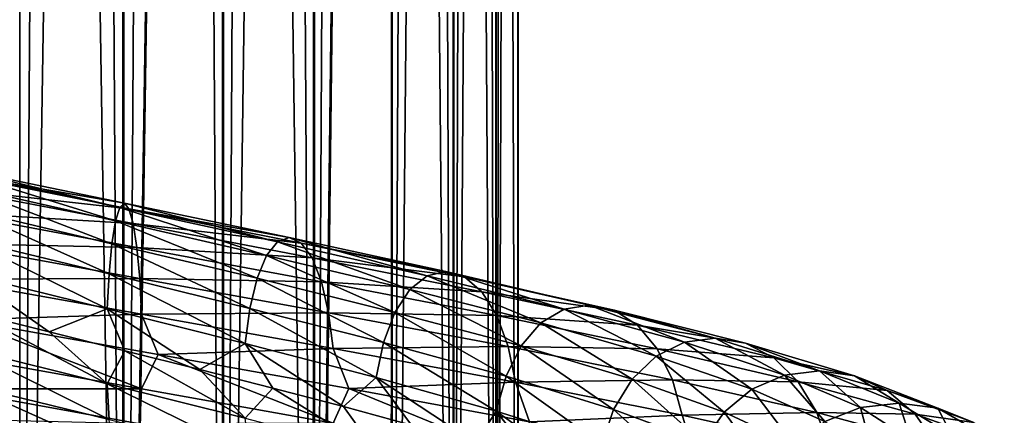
# Model space of a CAD drawing. Header units: metres. Extents: x -109 to 109, y -917 to 389.
# Tile 330 of 656: x 0 to 16.71, y -682.36 to -675.65. Entities that reach past the tile are written whole.
import ezdxf

# ---------------------------------------------------------------- set-up
doc = ezdxf.new("R2010")
doc.units = ezdxf.units.M
doc.layers.add('solid_24503124_XXX_01_SW0001', color=7, linetype='CONTINUOUS')
doc.layers.add('solid_24503124_XXX_01_SW0001_01', color=7, linetype='CONTINUOUS')

msp = doc.modelspace()

# ---------------------------------------------------------------- linework, layer by layer
at = {"layer": 'solid_24503124_XXX_01_SW0001'}
for points in [[(1.767249, -701, -391.68576), (1.767193, -437, -391.68573), (0, -437, -391.5)], [(0, -701, -391.5), (1.767249, -701, -391.68576), (0, -437, -391.5)], [(-1.767249, -701, -8.314255), (0, -589, -8.5), (0, -701, -8.5)], [(-1.767193, -589, -8.314267), (0, -589, -8.5), (-1.767249, -701, -8.314255)], [(1.767193, -589, -8.314267), (0, -701, -8.5), (0, -589, -8.5)], [(1.767193, -589, -8.314267), (1.744606, -701, -8.319036), (0, -701, -8.5)], [(-1.076047, -678.171387, -14.389806), (1.77596, -678.763916, -14.318036), (-1.123345, -678.263794, -15.100823)], [(1.697926, -678.83313, -13.607154), (1.77596, -678.763916, -14.318036), (-1.076047, -678.171387, -14.389806)], [(-1.028767, -678.24054, -13.676225), (1.697926, -678.83313, -13.607154), (-1.076047, -678.171387, -14.389806)], [(-1.123345, -678.263794, -15.100823), (1.854021, -678.856262, -15.026356), (-1.167234, -678.516907, -15.757685)], [(1.77596, -678.763916, -14.318036), (1.854021, -678.856262, -15.026356), (-1.123345, -678.263794, -15.100823)], [(1.625574, -679.064819, -12.945107), (1.697926, -678.83313, -13.607154), (-1.028767, -678.24054, -13.676225)], [(-0.984929, -678.472168, -13.011676), (1.625574, -679.064819, -12.945107), (-1.028767, -678.24054, -13.676225)], [(-1.167234, -678.516907, -15.757685), (1.926458, -679.109314, -15.680712), (-1.204572, -678.923096, -16.313171)], [(1.854021, -678.856262, -15.026356), (1.926458, -679.109314, -15.680712), (-1.167234, -678.516907, -15.757685)], [(1.564076, -679.452881, -12.379042), (1.625574, -679.064819, -12.945107), (-0.984929, -678.472168, -13.011676)], [(-0.947668, -678.860229, -12.443485), (1.564076, -679.452881, -12.379042), (-0.984929, -678.472168, -13.011676)], [(1.51672, -679.96405, -11.939443), (1.564076, -679.452881, -12.379042), (-0.947668, -678.860229, -12.443485)], [(-0.918975, -679.371338, -12.002249), (1.51672, -679.96405, -11.939443), (-0.947668, -678.860229, -12.443485)], [(-1.204572, -678.923096, -16.313171), (1.988083, -679.515503, -16.234068), (-1.233359, -679.448364, -16.737734)], [(1.926458, -679.109314, -15.680712), (1.988083, -679.515503, -16.234068), (-1.204572, -678.923096, -16.313171)], [(1.486333, -680.55835, -11.652716), (1.51672, -679.96405, -11.939443), (-0.918975, -679.371338, -12.002249)], [(-0.900564, -679.965637, -11.71447), (1.486333, -680.55835, -11.652716), (-0.918975, -679.371338, -12.002249)], [(-1.233359, -679.448364, -16.737734), (2.035594, -680.040771, -16.656988), (-1.251882, -680.051758, -17.006283)], [(1.988083, -679.515503, -16.234068), (2.035594, -680.040771, -16.656988), (-1.233359, -679.448364, -16.737734)], [(2.035594, -680.040771, -16.656988), (2.066165, -680.644104, -16.924479), (-1.251882, -680.051758, -17.006283)], [(-1.251882, -680.051758, -17.006283), (2.066165, -680.644104, -16.924479), (-0.961248, -680.744934, -17.110147)], [(-0.961248, -680.744934, -17.110147), (2.066375, -681.914368, -16.904221), (-1.252009, -681.322021, -16.986031)], [(2.066165, -680.644104, -16.924479), (2.348738, -681.332153, -16.978895), (-0.961248, -680.744934, -17.110147)], [(-0.900691, -681.235901, -11.694218), (1.486544, -681.828613, -11.632456), (-0.789729, -680.622253, -11.612811)], [(1.486544, -681.828613, -11.632456), (0.499974, -680.945129, -11.621043), (-0.789729, -680.622253, -11.612811)], [(-0.919214, -681.839294, -11.962767), (1.517114, -682.432007, -11.899947), (-0.900691, -681.235901, -11.694218)], [(1.517114, -682.432007, -11.899947), (1.486544, -681.828613, -11.632456), (-0.900691, -681.235901, -11.694218)], [(-1.252009, -681.322021, -16.986031), (2.066375, -681.914368, -16.904221), (-1.233598, -681.916321, -16.698252)], [(2.066375, -681.914368, -16.904221), (2.035988, -682.508667, -16.617493), (-1.233598, -681.916321, -16.698252)], [(-0.948001, -682.364563, -12.38733), (1.564625, -682.957214, -12.322867), (-0.919214, -681.839294, -11.962767)], [(1.564625, -682.957214, -12.322867), (1.517114, -682.432007, -11.899947), (-0.919214, -681.839294, -11.962767)], [(-1.233598, -681.916321, -16.698252), (2.035988, -682.508667, -16.617493), (-1.204905, -682.427429, -16.257015)]]:
    msp.add_3dface(points, dxfattribs=at)
at = {"layer": 'solid_24503124_XXX_01_SW0001_01'}
for points in [[(0, -701, -408.5), (0, -437, -408.5), (1.767193, -437, -408.31427)], [(1.767249, -701, -408.31424), (0, -701, -408.5), (1.767193, -437, -408.31427)], [(3.457262, -701, -392.234863), (3.457402, -437, -392.234924), (1.767193, -437, -391.68573)], [(1.767249, -701, -391.68576), (3.457262, -701, -392.234863), (1.767193, -437, -391.68573)], [(1.767249, -701, -408.31424), (1.767193, -437, -408.31427), (3.457402, -437, -407.765076)], [(3.457262, -701, -407.765137), (1.767249, -701, -408.31424), (3.457402, -437, -407.765076)], [(3.457262, -701, -392.234863), (4.996175, -701, -393.123352), (3.457402, -437, -392.234924)], [(3.457262, -701, -407.765137), (3.457402, -437, -407.765076), (4.996158, -437, -406.876648)], [(4.996175, -701, -406.876648), (3.457262, -701, -407.765137), (4.996158, -437, -406.876648)], [(4.996175, -701, -393.123352), (4.996158, -437, -393.123352), (3.457402, -437, -392.234924)], [(4.996175, -701, -393.123352), (6.316738, -437, -394.312408), (4.996158, -437, -393.123352)], [(4.996175, -701, -406.876648), (4.996158, -437, -406.876648), (6.316738, -437, -405.687592)], [(4.996175, -701, -393.123352), (6.316731, -701, -394.312378), (6.316738, -437, -394.312408)], [(6.316731, -701, -405.687622), (4.996175, -701, -406.876648), (6.316738, -437, -405.687592)], [(6.316731, -701, -394.312378), (7.361216, -701, -395.75), (6.316738, -437, -394.312408)], [(6.316731, -701, -405.687622), (6.316738, -437, -405.687592), (7.361266, -437, -404.249908)], [(7.361216, -701, -404.25), (6.316731, -701, -405.687622), (7.361266, -437, -404.249908)], [(7.361216, -701, -395.75), (7.361266, -437, -395.750092), (6.316738, -437, -394.312408)], [(7.361216, -701, -395.75), (8.083981, -701, -397.373352), (7.361266, -437, -395.750092)], [(7.361216, -701, -404.25), (7.361266, -437, -404.249908), (8.083978, -437, -402.626648)], [(8.083981, -701, -402.626648), (7.361216, -701, -404.25), (8.083978, -437, -402.626648)], [(8.083981, -701, -397.373352), (8.083978, -437, -397.373352), (7.361266, -437, -395.750092)], [(8.083981, -701, -397.373352), (8.453425, -437, -399.111481), (8.083978, -437, -397.373352)], [(8.083981, -701, -402.626648), (8.083978, -437, -402.626648), (8.453425, -437, -400.888519)], [(8.083981, -701, -397.373352), (8.453436, -701, -399.111511), (8.453425, -437, -399.111481)], [(8.453436, -701, -400.888489), (8.083981, -701, -402.626648), (8.453425, -437, -400.888519)], [(8.453436, -701, -400.888489), (8.453425, -437, -400.888519), (8.453425, -437, -399.111481)], [(8.453436, -701, -399.111511), (8.453436, -701, -400.888489), (8.453425, -437, -399.111481)], [(-1.767193, -589, 8.314267), (0, -701, 8.5), (0, -589, 8.5)], [(-1.767193, -589, 8.314267), (-1.744606, -701, 8.319036), (0, -701, 8.5)], [(0, -589, 8.5), (0, -701, 8.5), (1.767249, -701, 8.314255)], [(1.767193, -589, 8.314267), (0, -589, 8.5), (1.767249, -701, 8.314255)], [(3.457402, -589, -7.765069), (3.437735, -701, -7.773801), (1.744606, -701, -8.319036)], [(1.767193, -589, -8.314267), (3.457402, -589, -7.765069), (1.744606, -701, -8.319036)], [(3.457402, -589, 7.765069), (1.767193, -589, 8.314267), (1.767249, -701, 8.314255)], [(3.457402, -589, 7.765069), (1.767249, -701, 8.314255), (3.458888, -701, 7.764412)], [(3.457402, -589, -7.765069), (4.980319, -701, -6.888136), (3.437735, -701, -7.773801)], [(3.457402, -589, -7.765069), (4.996158, -589, -6.876657), (4.980319, -701, -6.888136)], [(4.996158, -589, 6.876657), (3.457402, -589, 7.765069), (3.458888, -701, 7.764412)], [(4.996158, -589, 6.876657), (3.458888, -701, 7.764412), (4.999055, -701, 6.874551)], [(6.316738, -589, -5.687599), (6.304805, -701, -5.700828), (4.980319, -701, -6.888136)], [(4.996158, -589, -6.876657), (6.316738, -589, -5.687599), (4.980319, -701, -6.888136)], [(6.316738, -589, 5.687599), (4.996158, -589, 6.876657), (4.999055, -701, 6.874551)], [(6.316738, -589, 5.687599), (4.999055, -701, 6.874551), (6.320303, -701, 5.68364)], [(6.316738, -589, -5.687599), (7.353192, -701, -4.263868), (6.304805, -701, -5.700828)], [(6.316738, -589, -5.687599), (7.361266, -589, -4.249895), (7.353192, -701, -4.263868)], [(7.361266, -589, 4.249895), (6.316738, -589, 5.687599), (6.320303, -701, 5.68364)], [(7.361266, -589, 4.249895), (6.320303, -701, 5.68364), (7.364774, -701, 4.243832)], [(7.361266, -589, -4.249895), (8.079568, -701, -2.640186), (7.353192, -701, -4.263868)], [(7.361266, -589, -4.249895), (8.083978, -589, -2.626658), (8.079568, -701, -2.640186)], [(8.083978, -589, 2.626658), (7.361266, -589, 4.249895), (7.364774, -701, 4.243832)], [(8.083978, -589, 2.626658), (7.364774, -701, 4.243832), (8.086726, -701, 2.618177)], [(8.083978, -589, -2.626658), (8.452125, -701, -0.900884), (8.079568, -701, -2.640186)], [(8.083978, -589, -2.626658), (8.453425, -589, -0.888516), (8.452125, -701, -0.900884)], [(8.453425, -589, 0.888516), (8.083978, -589, 2.626658), (8.086726, -701, 2.618177)], [(8.453425, -589, 0.888516), (8.086726, -701, 2.618177), (8.454546, -701, 0.877868)], [(8.453425, -589, -0.888516), (8.454546, -701, 0.877868), (8.452125, -701, -0.900884)], [(8.453425, -589, -0.888516), (8.453425, -589, 0.888516), (8.454546, -701, 0.877868)], [(1.625574, -679.064819, -12.945107), (4.185788, -679.649475, -12.42234), (1.697926, -678.83313, -13.607154)], [(1.697926, -678.83313, -13.607154), (4.372091, -679.417358, -13.061581), (1.77596, -678.763916, -14.318036)], [(4.185788, -679.649475, -12.42234), (4.372091, -679.417358, -13.061581), (1.697926, -678.83313, -13.607154)], [(1.77596, -678.763916, -14.318036), (4.573024, -679.347717, -13.747866), (1.854021, -678.856262, -15.026356)], [(4.372091, -679.417358, -13.061581), (4.573024, -679.347717, -13.747866), (1.77596, -678.763916, -14.318036)], [(1.854021, -678.856262, -15.026356), (4.77403, -679.439697, -14.431579), (1.926458, -679.109314, -15.680712)], [(4.573024, -679.347717, -13.747866), (4.77403, -679.439697, -14.431579), (1.854021, -678.856262, -15.026356)], [(1.564076, -679.452881, -12.379042), (4.027433, -680.037842, -11.87566), (1.625574, -679.064819, -12.945107)], [(4.027433, -680.037842, -11.87566), (4.185788, -679.649475, -12.42234), (1.625574, -679.064819, -12.945107)], [(1.926458, -679.109314, -15.680712), (4.960552, -679.692322, -15.063102), (1.988083, -679.515503, -16.234068)], [(4.77403, -679.439697, -14.431579), (4.960552, -679.692322, -15.063102), (1.926458, -679.109314, -15.680712)], [(4.372091, -679.417358, -13.061581), (6.911734, -679.993652, -12.057261), (4.573024, -679.347717, -13.747866)], [(4.573024, -679.347717, -13.747866), (7.229384, -679.923218, -12.697866), (4.77403, -679.439697, -14.431579)], [(6.911734, -679.993652, -12.057261), (7.229384, -679.923218, -12.697866), (4.573024, -679.347717, -13.747866)], [(1.51672, -679.96405, -11.939443), (3.905494, -680.549316, -11.450989), (1.564076, -679.452881, -12.379042)], [(3.905494, -680.549316, -11.450989), (4.027433, -680.037842, -11.87566), (1.564076, -679.452881, -12.379042)], [(1.988083, -679.515503, -16.234068), (5.119233, -680.098206, -15.597033), (2.035594, -680.040771, -16.656988)], [(4.960552, -679.692322, -15.063102), (5.119233, -680.098206, -15.597033), (1.988083, -679.515503, -16.234068)], [(4.185788, -679.649475, -12.42234), (6.617211, -680.22644, -11.460376), (4.372091, -679.417358, -13.061581)], [(6.617211, -680.22644, -11.460376), (6.911734, -679.993652, -12.057261), (4.372091, -679.417358, -13.061581)], [(4.77403, -679.439697, -14.431579), (7.54715, -680.014343, -13.335882), (4.960552, -679.692322, -15.063102)], [(7.229384, -679.923218, -12.697866), (7.54715, -680.014343, -13.335882), (4.77403, -679.439697, -14.431579)], [(4.027433, -680.037842, -11.87566), (6.366872, -680.615479, -10.949697), (4.185788, -679.649475, -12.42234)], [(6.366872, -680.615479, -10.949697), (6.617211, -680.22644, -11.460376), (4.185788, -679.649475, -12.42234)], [(4.960552, -679.692322, -15.063102), (7.842017, -680.266235, -13.925001), (5.119233, -680.098206, -15.597033)], [(7.54715, -680.014343, -13.335882), (7.842017, -680.266235, -13.925001), (4.960552, -679.692322, -15.063102)], [(-0.900564, -679.965637, -11.71447), (-0.789729, -680.622253, -11.612811), (0.499974, -680.945129, -11.621043)], [(-0.900564, -679.965637, -11.71447), (0.499974, -680.945129, -11.621043), (1.486333, -680.55835, -11.652716)], [(1.486333, -680.55835, -11.652716), (3.827248, -681.143738, -11.17384), (1.51672, -679.96405, -11.939443)], [(3.827248, -681.143738, -11.17384), (3.905494, -680.549316, -11.450989), (1.51672, -679.96405, -11.939443)], [(2.035594, -680.040771, -16.656988), (5.241572, -680.623169, -16.004976), (2.066165, -680.644104, -16.924479)], [(5.119233, -680.098206, -15.597033), (5.241572, -680.623169, -16.004976), (2.035594, -680.040771, -16.656988)], [(3.905494, -680.549316, -11.450989), (6.174101, -681.12738, -10.552747), (4.027433, -680.037842, -11.87566)], [(6.174101, -681.12738, -10.552747), (6.366872, -680.615479, -10.949697), (4.027433, -680.037842, -11.87566)], [(6.617211, -680.22644, -11.460376), (8.844279, -680.796265, -10.087212), (6.911734, -679.993652, -12.057261)], [(6.911734, -679.993652, -12.057261), (9.237925, -680.562378, -10.623441), (7.229384, -679.923218, -12.697866)], [(8.844279, -680.796265, -10.087212), (9.237925, -680.562378, -10.623441), (6.911734, -679.993652, -12.057261)], [(7.229384, -679.923218, -12.697866), (9.662483, -680.490784, -11.198627), (7.54715, -680.014343, -13.335882)], [(9.237925, -680.562378, -10.623441), (9.662483, -680.490784, -11.198627), (7.229384, -679.923218, -12.697866)], [(7.54715, -680.014343, -13.335882), (10.087195, -680.580811, -11.771198), (7.842017, -680.266235, -13.925001)], [(9.662483, -680.490784, -11.198627), (10.087195, -680.580811, -11.771198), (7.54715, -680.014343, -13.335882)], [(5.119233, -680.098206, -15.597033), (8.092873, -680.671448, -14.422857), (5.241572, -680.623169, -16.004976)], [(7.842017, -680.266235, -13.925001), (8.092873, -680.671448, -14.422857), (5.119233, -680.098206, -15.597033)], [(6.366872, -680.615479, -10.949697), (8.509686, -681.186218, -9.628089), (6.617211, -680.22644, -11.460376)], [(8.509686, -681.186218, -9.628089), (8.844279, -680.796265, -10.087212), (6.617211, -680.22644, -11.460376)], [(7.842017, -680.266235, -13.925001), (10.481302, -680.831604, -12.29959), (8.092873, -680.671448, -14.422857)], [(10.087195, -680.580811, -11.771198), (10.481302, -680.831604, -12.29959), (7.842017, -680.266235, -13.925001)], [(1.486333, -680.55835, -11.652716), (0.499974, -680.945129, -11.621043), (1.785009, -681.26593, -11.506444)], [(1.486333, -680.55835, -11.652716), (1.785009, -681.26593, -11.506444), (3.053683, -681.584534, -11.269261)], [(1.486333, -680.55835, -11.652716), (3.053683, -681.584534, -11.269261), (3.827248, -681.143738, -11.17384)], [(3.827248, -681.143738, -11.17384), (6.050405, -681.722168, -10.293386), (3.905494, -680.549316, -11.450989)], [(6.050405, -681.722168, -10.293386), (6.174101, -681.12738, -10.552747), (3.905494, -680.549316, -11.450989)], [(8.844279, -680.796265, -10.087212), (10.799048, -681.359619, -8.346154), (9.237925, -680.562378, -10.623441)], [(9.237925, -680.562378, -10.623441), (11.279698, -681.124451, -8.805353), (9.662483, -680.490784, -11.198627)], [(10.799048, -681.359619, -8.346154), (11.279698, -681.124451, -8.805353), (9.237925, -680.562378, -10.623441)], [(9.662483, -680.490784, -11.198627), (11.798093, -681.051392, -9.297459), (10.087195, -680.580811, -11.771198)], [(11.279698, -681.124451, -8.805353), (11.798093, -681.051392, -9.297459), (9.662483, -680.490784, -11.198627)], [(-0.961248, -680.744934, -17.110147), (2.348738, -681.332153, -16.978895), (2.066375, -681.914368, -16.904221)], [(5.241572, -680.623169, -16.004976), (5.320291, -681.226318, -16.262833), (2.066165, -680.644104, -16.924479)], [(2.066165, -680.644104, -16.924479), (5.320291, -681.226318, -16.262833), (2.348738, -681.332153, -16.978895)], [(5.241572, -680.623169, -16.004976), (8.286276, -681.195923, -14.802989), (5.320291, -681.226318, -16.262833)], [(8.092873, -680.671448, -14.422857), (8.286276, -681.195923, -14.802989), (5.241572, -680.623169, -16.004976)], [(6.174101, -681.12738, -10.552747), (8.252037, -681.698792, -9.27084), (6.366872, -680.615479, -10.949697)], [(8.252037, -681.698792, -9.27084), (8.509686, -681.186218, -9.628089), (6.366872, -680.615479, -10.949697)], [(8.092873, -680.671448, -14.422857), (10.816586, -681.235962, -12.745783), (8.286276, -681.195923, -14.802989)], [(10.481302, -680.831604, -12.29959), (10.816586, -681.235962, -12.745783), (8.092873, -680.671448, -14.422857)], [(10.087195, -680.580811, -11.771198), (12.316675, -681.139954, -9.786921), (10.481302, -680.831604, -12.29959)], [(11.798093, -681.051392, -9.297459), (12.316675, -681.139954, -9.786921), (10.087195, -680.580811, -11.771198)], [(8.509686, -681.186218, -9.628089), (10.390505, -681.750732, -7.952507), (8.844279, -680.796265, -10.087212)], [(10.390505, -681.750732, -7.952507), (10.799048, -681.359619, -8.346154), (8.844279, -680.796265, -10.087212)], [(10.481302, -680.831604, -12.29959), (12.797888, -681.389404, -10.238192), (10.816586, -681.235962, -12.745783)], [(12.316675, -681.139954, -9.786921), (12.797888, -681.389404, -10.238192), (10.481302, -680.831604, -12.29959)], [(1.486544, -681.828613, -11.632456), (1.785009, -681.26593, -11.506444), (0.499974, -680.945129, -11.621043)], [(11.279698, -681.124451, -8.805353), (12.973352, -681.680725, -6.6576), (11.798093, -681.051392, -9.297459)], [(11.798093, -681.051392, -9.297459), (13.569584, -681.605957, -7.051475), (12.316675, -681.139954, -9.786921)], [(12.973352, -681.680725, -6.6576), (13.569584, -681.605957, -7.051475), (11.798093, -681.051392, -9.297459)], [(5.320291, -681.226318, -16.262833), (5.585945, -681.909119, -16.274273), (2.348738, -681.332153, -16.978895)], [(3.827248, -681.143738, -11.17384), (3.053683, -681.584534, -11.269261), (4.294535, -681.901062, -10.912148)], [(3.827248, -681.143738, -11.17384), (4.294535, -681.901062, -10.912148), (5.496223, -682.215576, -10.438673)], [(3.827248, -681.143738, -11.17384), (5.496223, -682.215576, -10.438673), (6.050405, -681.722168, -10.293386)], [(8.286276, -681.195923, -14.802989), (8.410719, -681.798828, -15.042949), (5.320291, -681.226318, -16.262833)], [(5.320291, -681.226318, -16.262833), (8.410719, -681.798828, -15.042949), (5.585945, -681.909119, -16.274273)], [(6.050405, -681.722168, -10.293386), (8.08671, -682.294006, -9.036955), (6.174101, -681.12738, -10.552747)], [(8.08671, -682.294006, -9.036955), (8.252037, -681.698792, -9.27084), (6.174101, -681.12738, -10.552747)], [(8.252037, -681.698792, -9.27084), (10.07591, -682.264221, -7.645676), (8.509686, -681.186218, -9.628089)], [(8.286276, -681.195923, -14.802989), (11.07508, -681.759766, -13.086083), (8.410719, -681.798828, -15.042949)], [(10.816586, -681.235962, -12.745783), (11.07508, -681.759766, -13.086083), (8.286276, -681.195923, -14.802989)], [(10.07591, -682.264221, -7.645676), (10.390505, -681.750732, -7.952507), (8.509686, -681.186218, -9.628089)], [(10.799048, -681.359619, -8.346154), (12.420532, -681.917542, -6.28948), (11.279698, -681.124451, -8.805353)], [(10.816586, -681.235962, -12.745783), (13.207275, -681.792603, -10.618774), (11.07508, -681.759766, -13.086083)], [(12.797888, -681.389404, -10.238192), (13.207275, -681.792603, -10.618774), (10.816586, -681.235962, -12.745783)], [(12.420532, -681.917542, -6.28948), (12.973352, -681.680725, -6.6576), (11.279698, -681.124451, -8.805353)], [(12.316675, -681.139954, -9.786921), (14.166032, -681.69281, -7.442672), (12.797888, -681.389404, -10.238192)], [(13.569584, -681.605957, -7.051475), (14.166032, -681.69281, -7.442672), (12.316675, -681.139954, -9.786921)], [(1.486544, -681.828613, -11.632456), (3.82779, -682.414063, -11.153513), (1.785009, -681.26593, -11.506444)], [(3.82779, -682.414063, -11.153513), (3.053683, -681.584534, -11.269261), (1.785009, -681.26593, -11.506444)], [(2.348738, -681.332153, -16.978895), (5.320832, -682.496643, -16.242506), (2.066375, -681.914368, -16.904221)], [(2.348738, -681.332153, -16.978895), (5.585945, -681.909119, -16.274273), (5.320832, -682.496643, -16.242506)], [(10.390505, -681.750732, -7.952507), (11.950645, -682.309937, -5.973248), (10.799048, -681.359619, -8.346154)], [(11.950645, -682.309937, -5.973248), (12.420532, -681.917542, -6.28948), (10.799048, -681.359619, -8.346154)], [(12.797888, -681.389404, -10.238192), (14.719499, -681.940674, -7.802758), (13.207275, -681.792603, -10.618774)], [(14.166032, -681.69281, -7.442672), (14.719499, -681.940674, -7.802758), (12.797888, -681.389404, -10.238192)], [(3.82779, -682.414063, -11.153513), (4.294535, -681.901062, -10.912148), (3.053683, -681.584534, -11.269261)], [(6.050405, -681.722168, -10.293386), (5.496223, -682.215576, -10.438673), (6.647585, -682.528076, -9.852452)], [(6.050405, -681.722168, -10.293386), (6.647585, -682.528076, -9.852452), (7.738233, -682.838684, -9.158826)], [(6.050405, -681.722168, -10.293386), (7.738233, -682.838684, -9.158826), (8.08671, -682.294006, -9.036955)], [(8.08671, -682.294006, -9.036955), (9.874042, -682.859985, -7.444142), (8.252037, -681.698792, -9.27084)], [(9.874042, -682.859985, -7.444142), (10.07591, -682.264221, -7.645676), (8.252037, -681.698792, -9.27084)], [(12.420532, -681.917542, -6.28948), (13.659322, -682.471008, -3.981091), (12.973352, -681.680725, -6.6576)], [(12.973352, -681.680725, -6.6576), (14.267278, -682.232422, -4.246929), (13.569584, -681.605957, -7.051475)], [(13.659322, -682.471008, -3.981091), (14.267278, -682.232422, -4.246929), (12.973352, -681.680725, -6.6576)], [(13.569584, -681.605957, -7.051475), (14.922976, -682.155762, -4.53049), (14.166032, -681.69281, -7.442672)], [(14.267278, -682.232422, -4.246929), (14.922976, -682.155762, -4.53049), (13.569584, -681.605957, -7.051475)], [(14.166032, -681.69281, -7.442672), (15.578912, -682.240662, -4.811332), (14.719499, -681.940674, -7.802758)], [(14.922976, -682.155762, -4.53049), (15.578912, -682.240662, -4.811332), (14.166032, -681.69281, -7.442672)], [(3.906508, -683.017212, -11.411368), (3.82779, -682.414063, -11.153513), (1.486544, -681.828613, -11.632456)], [(1.517114, -682.432007, -11.899947), (3.906508, -683.017212, -11.411368), (1.486544, -681.828613, -11.632456)], [(2.066375, -681.914368, -16.904221), (5.320832, -682.496643, -16.242506), (2.035988, -682.508667, -16.617493)], [(3.82779, -682.414063, -11.153513), (6.051261, -682.992432, -10.272937), (4.294535, -681.901062, -10.912148)], [(6.051261, -682.992432, -10.272937), (5.496223, -682.215576, -10.438673), (4.294535, -681.901062, -10.912148)], [(5.585945, -681.909119, -16.274273), (8.411575, -683.069092, -15.022499), (5.320832, -682.496643, -16.242506)], [(8.410719, -681.798828, -15.042949), (8.650638, -682.475891, -15.020847), (5.585945, -681.909119, -16.274273)], [(5.585945, -681.909119, -16.274273), (8.650638, -682.475891, -15.020847), (8.411575, -683.069092, -15.022499)], [(11.07508, -681.759766, -13.086083), (11.241405, -682.362183, -13.300414), (8.410719, -681.798828, -15.042949)], [(8.410719, -681.798828, -15.042949), (11.241405, -682.362183, -13.300414), (8.650638, -682.475891, -15.020847)], [(10.07591, -682.264221, -7.645676), (11.588814, -682.824463, -5.726029), (10.390505, -681.750732, -7.952507)], [(11.588814, -682.824463, -5.726029), (11.950645, -682.309937, -5.973248), (10.390505, -681.750732, -7.952507)], [(11.07508, -681.759766, -13.086083), (13.522902, -682.315552, -10.908491), (11.241405, -682.362183, -13.300414)], [(13.207275, -681.792603, -10.618774), (13.522902, -682.315552, -10.908491), (11.07508, -681.759766, -13.086083)], [(13.207275, -681.792603, -10.618774), (15.190356, -682.342529, -8.105765), (13.522902, -682.315552, -10.908491)], [(14.719499, -681.940674, -7.802758), (15.190356, -682.342529, -8.105765), (13.207275, -681.792603, -10.618774)], [(11.950645, -682.309937, -5.973248), (13.14257, -682.86499, -3.751796), (12.420532, -681.917542, -6.28948)], [(13.14257, -682.86499, -3.751796), (13.659322, -682.471008, -3.981091), (12.420532, -681.917542, -6.28948)], [(14.719499, -681.940674, -7.802758), (16.18758, -682.486755, -5.069016), (15.190356, -682.342529, -8.105765)], [(15.578912, -682.240662, -4.811332), (16.18758, -682.486755, -5.069016), (14.719499, -681.940674, -7.802758)], [(6.051261, -682.992432, -10.272937), (6.647585, -682.528076, -9.852452), (5.496223, -682.215576, -10.438673)], [(13.659322, -682.471008, -3.981091), (14.476934, -683.021301, -1.491292), (14.267278, -682.232422, -4.246929)], [(14.267278, -682.232422, -4.246929), (15.121282, -682.780823, -1.646775), (14.922976, -682.155762, -4.53049)], [(14.476934, -683.021301, -1.491292), (15.121282, -682.780823, -1.646775), (14.267278, -682.232422, -4.246929)], [(14.922976, -682.155762, -4.53049), (15.816229, -682.702087, -1.811313), (15.578912, -682.240662, -4.811332)], [(15.121282, -682.780823, -1.646775), (15.816229, -682.702087, -1.811313), (14.922976, -682.155762, -4.53049)], [(15.578912, -682.240662, -4.811332), (16.511427, -682.784912, -1.973091), (16.18758, -682.486755, -5.069016)], [(15.816229, -682.702087, -1.811313), (16.511427, -682.784912, -1.973091), (15.578912, -682.240662, -4.811332)], [(8.08671, -682.294006, -9.036955), (7.738233, -682.838684, -9.158826), (8.758452, -683.147583, -8.364673)], [(8.08671, -682.294006, -9.036955), (8.758452, -683.147583, -8.364673), (9.698675, -683.454773, -7.476854)], [(8.08671, -682.294006, -9.036955), (9.698675, -683.454773, -7.476854), (9.874042, -682.859985, -7.444142)], [(11.241405, -682.362183, -13.300414), (11.453526, -683.033813, -13.253502), (8.650638, -682.475891, -15.020847)], [(9.874042, -682.859985, -7.444142), (11.356635, -683.420959, -5.562748), (10.07591, -682.264221, -7.645676)], [(11.356635, -683.420959, -5.562748), (11.588814, -682.824463, -5.726029), (10.07591, -682.264221, -7.645676)], [(13.522902, -682.315552, -10.908491), (13.725989, -682.917358, -11.090274), (11.241405, -682.362183, -13.300414)], [(11.241405, -682.362183, -13.300414), (13.725989, -682.917358, -11.090274), (11.453526, -683.033813, -13.253502)], [(11.588814, -682.824463, -5.726029), (12.744649, -683.380676, -3.571523), (11.950645, -682.309937, -5.973248)], [(12.744649, -683.380676, -3.571523), (13.14257, -682.86499, -3.751796), (11.950645, -682.309937, -5.973248)], [(13.522902, -682.315552, -10.908491), (15.553374, -682.86438, -8.335674), (13.725989, -682.917358, -11.090274)], [(15.190356, -682.342529, -8.105765), (15.553374, -682.86438, -8.335674), (13.522902, -682.315552, -10.908491)], [(15.190356, -682.342529, -8.105765), (16.7054, -682.887085, -5.284907), (15.553374, -682.86438, -8.335674)], [(16.18758, -682.486755, -5.069016), (16.7054, -682.887085, -5.284907), (15.190356, -682.342529, -8.105765)]]:
    msp.add_3dface(points, dxfattribs=at)

doc.saveas('drawing.dxf')
